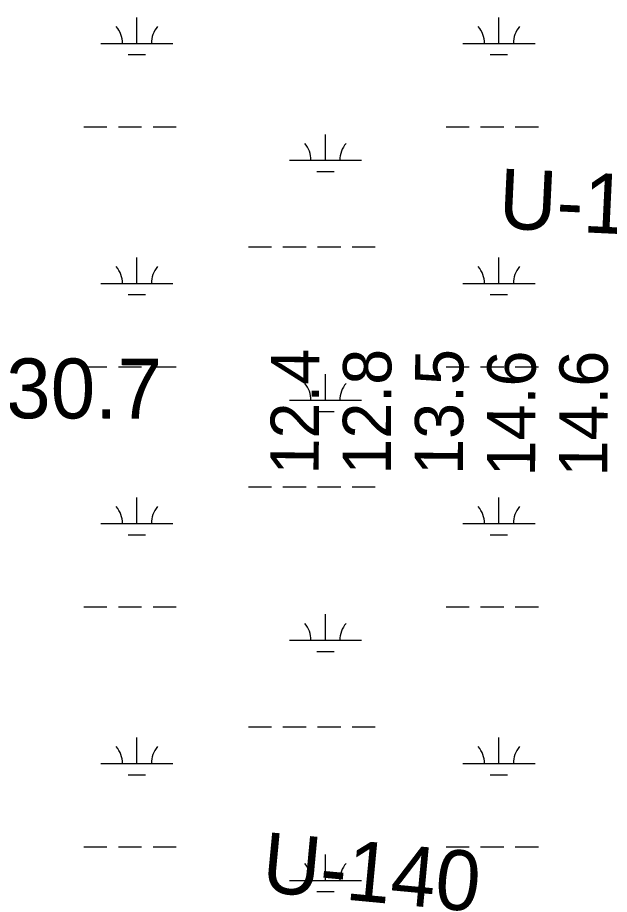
# Model space of a CAD drawing. Extents: x 3535183 to 3573198, y 534952 to 560562.
# Drawn here: x 3550386 to 3551207, y 550912 to 552128 of the extents above; entities that cross this region are included whole.
import ezdxf

# ---------------------------------------------------------------- set-up
doc = ezdxf.new("R2010")
doc.units = 0
for name, color, linetype in [('V-RIVR-RANG', 7, 'Continuous'), ('V-RIVR-RANG-IDEN', 7, 'Continuous'), ('V-WETL-SWMP', 7, 'Continuous')]:
    doc.layers.add(name, color=color, linetype=linetype)

msp = doc.modelspace()

# ---------------------------------------------------------------- linework, layer by layer
at = {"layer": 'V-WETL-SWMP'}
for p, q in [((3550551.9, 552091.9), (3550551.9, 552127.9)), ((3551053.8, 552091.9), (3551053.8, 552127.9)), ((3550501.9, 552091.9), (3550601.9, 552091.9)), ((3551003.8, 552091.9), (3551103.8, 552091.9)), ((3550539.9, 552076.5), (3550563.9, 552076.5)), ((3551041.8, 552076.5), (3551065.8, 552076.5)), ((3550478.4, 551976.5), (3550510.4, 551976.5)), ((3550526.4, 551976.5), (3550558.4, 551976.5)), ((3550574.4, 551976.5), (3550606.4, 551976.5)), ((3550980.4, 551976.5), (3551012.4, 551976.5)), ((3551028.4, 551976.5), (3551060.4, 551976.5)), ((3551076.4, 551976.5), (3551108.4, 551976.5)), ((3550813.3, 551930), (3550813.3, 551966)), ((3550763.3, 551930), (3550863.3, 551930)), ((3550801.3, 551914.6), (3550825.3, 551914.6)), ((3550706.4, 551810), (3550738.4, 551810)), ((3550754.4, 551810), (3550786.4, 551810)), ((3550802.4, 551810), (3550834.4, 551810)), ((3550850.4, 551810), (3550882.4, 551810)), ((3550551.9, 551759.2), (3550551.9, 551795.2)), ((3551053.8, 551759.2), (3551053.8, 551795.2)), ((3550501.9, 551759.2), (3550601.9, 551759.2)), ((3551003.8, 551759.2), (3551103.8, 551759.2)), ((3550539.9, 551743.8), (3550563.9, 551743.8)), ((3551041.8, 551743.8), (3551065.8, 551743.8)), ((3550478.4, 551643.8), (3550510.4, 551643.8)), ((3550526.4, 551643.8), (3550558.4, 551643.8)), ((3550574.4, 551643.8), (3550606.4, 551643.8)), ((3550980.4, 551643.8), (3551012.4, 551643.8)), ((3551028.4, 551643.8), (3551060.4, 551643.8)), ((3551076.4, 551643.8), (3551108.4, 551643.8)), ((3550813.3, 551597.4), (3550813.3, 551633.4)), ((3550763.3, 551597.4), (3550863.3, 551597.4)), ((3550801.3, 551581.9), (3550825.3, 551581.9)), ((3550706.4, 551477.3), (3550738.4, 551477.3)), ((3550754.4, 551477.3), (3550786.4, 551477.3)), ((3550802.4, 551477.3), (3550834.4, 551477.3)), ((3550850.4, 551477.3), (3550882.4, 551477.3)), ((3550551.9, 551426.6), (3550551.9, 551462.6)), ((3551053.8, 551426.6), (3551053.8, 551462.6)), ((3550501.9, 551426.6), (3550601.9, 551426.6)), ((3551003.8, 551426.6), (3551103.8, 551426.6)), ((3550539.9, 551411.1), (3550563.9, 551411.1)), ((3551041.8, 551411.1), (3551065.8, 551411.1)), ((3550478.4, 551311.1), (3550510.4, 551311.1)), ((3550526.4, 551311.1), (3550558.4, 551311.1)), ((3550574.4, 551311.1), (3550606.4, 551311.1)), ((3550980.4, 551311.1), (3551012.4, 551311.1)), ((3551028.4, 551311.1), (3551060.4, 551311.1)), ((3551076.4, 551311.1), (3551108.4, 551311.1)), ((3550813.3, 551264.7), (3550813.3, 551300.7)), ((3550763.3, 551264.7), (3550863.3, 551264.7)), ((3550801.3, 551249.3), (3550825.3, 551249.3)), ((3550706.4, 551144.6), (3550738.4, 551144.6)), ((3550754.4, 551144.6), (3550786.4, 551144.6)), ((3550802.4, 551144.6), (3550834.4, 551144.6)), ((3550850.4, 551144.6), (3550882.4, 551144.6)), ((3550551.9, 551093.9), (3550551.9, 551129.9)), ((3551053.8, 551093.9), (3551053.8, 551129.9)), ((3550501.9, 551093.9), (3550601.9, 551093.9)), ((3551003.8, 551093.9), (3551103.8, 551093.9)), ((3550539.9, 551078.4), (3550563.9, 551078.4)), ((3551041.8, 551078.4), (3551065.8, 551078.4)), ((3550478.4, 550978.4), (3550510.4, 550978.4)), ((3550526.4, 550978.4), (3550558.4, 550978.4)), ((3550574.4, 550978.4), (3550606.4, 550978.4)), ((3550813.3, 550932), (3550813.3, 550968)), ((3550980.4, 550978.4), (3551012.4, 550978.4)), ((3551028.4, 550978.4), (3551060.4, 550978.4)), ((3551076.4, 550978.4), (3551108.4, 550978.4)), ((3550763.3, 550932), (3550863.3, 550932)), ((3550801.3, 550916.6), (3550825.3, 550916.6))]:
    msp.add_line(p, q, dxfattribs=at)
for centre, start, end in [((3550496.6, 552092.4), 359.2282, 40.7718), ((3550607.1, 552092.4), 139.2282, 180.7718), ((3550998.5, 552092.4), 359.2282, 40.7718), ((3551109, 552092.4), 139.2282, 180.7718), ((3550758, 551930.5), 359.2282, 40.7718), ((3550868.5, 551930.5), 139.2282, 180.7718), ((3550496.6, 551759.7), 359.2282, 40.7718), ((3550607.1, 551759.7), 139.2282, 180.7718), ((3550998.5, 551759.7), 359.2282, 40.7718), ((3551109, 551759.7), 139.2282, 180.7718), ((3550758, 551597.8), 359.2282, 40.7718), ((3550868.5, 551597.8), 139.2282, 180.7718), ((3550496.6, 551427), 359.2282, 40.7718), ((3550607.1, 551427), 139.2282, 180.7718), ((3550998.5, 551427), 359.2282, 40.7718), ((3551109, 551427), 139.2282, 180.7718), ((3550758, 551265.2), 359.2282, 40.7718), ((3550868.5, 551265.2), 139.2282, 180.7718), ((3550496.6, 551094.4), 359.2282, 40.7718), ((3550607.1, 551094.4), 139.2282, 180.7718), ((3550998.5, 551094.4), 359.2282, 40.7718), ((3551109, 551094.4), 139.2282, 180.7718), ((3550758, 550932.5), 359.2282, 40.7718), ((3550868.5, 550932.5), 139.2282, 180.7718)]:
    msp.add_arc(centre, 35.2, start, end, dxfattribs=at)

# ---------------------------------------------------------------- texts
at = {"layer": 'V-RIVR-RANG'}
for s, p in [('12.4', (3550803.9, 551494.4)), ('12.8', (3550903.9, 551494.2)), ('13.5', (3551003.9, 551493.9)), ('14.6', (3551103.9, 551491.8)), ('14.6', (3551203.9, 551491.6))]:
    msp.add_text(s, height=67, rotation=89.7183, dxfattribs=at).set_placement(p)
at = {"layer": 'V-RIVR-RANG-IDEN'}
for s, rotation, p in [('U-150', 357.3003, (3551052.1, 551835.8)), ('R-130.7', 359.8611, (3550191.7, 551572.9)), ('U-140', 354.6183, (3550723.1, 550916.4))]:
    msp.add_text(s, height=83, rotation=rotation, dxfattribs=at).set_placement(p)

doc.saveas('drawing.dxf')
